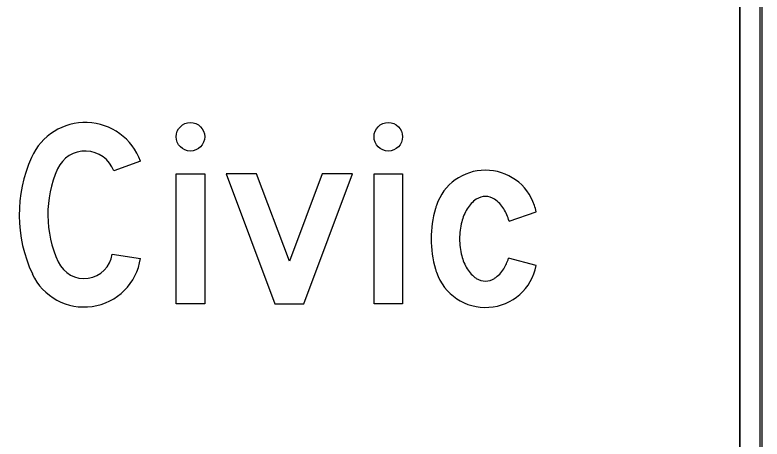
# Model space of a CAD drawing. Extents: x 1806251 to 1809821, y 414895 to 422886.
# Drawn here: x 1809677.5545 to 1809677.806, y 415062.3055 to 415062.4483 of the extents above; entities that cross this region are included whole.
import ezdxf

# ---------------------------------------------------------------- set-up
doc = ezdxf.new("R2010")
doc.units = 0
for name, color, linetype in [('GSBWFILL', 7, 'Continuous'), ('GSCOLORFILL', 7, 'Continuous'), ('GSOUTLINE', 7, 'Continuous')]:
    doc.layers.add(name, color=color, linetype=linetype)

msp = doc.modelspace()

# ---------------------------------------------------------------- linework, layer by layer
at = {"layer": 'GSBWFILL'}
for p, q in [((1809677.7985, 415062.561), (1809677.7985, 415062.2)), ((1809677.806, 415062.2), (1809677.806, 415062.561)), ((1809677.5968, 415062.39903), (1809677.58778, 415062.39574)), ((1809677.72083, 415062.37883), (1809677.73, 415062.38202)), ((1809677.73, 415062.38202), (1809677.73, 415062.38202)), ((1809677.58731, 415062.36773), (1809677.5968, 415062.36631)), ((1809677.73, 415062.3639), (1809677.72065, 415062.36634))]:
    msp.add_line(p, q, dxfattribs=at)
for points in [[(1809677.6088, 415062.351), (1809677.6088, 415062.3948), (1809677.6184, 415062.3948), (1809677.6184, 415062.351)], [(1809677.64205, 415062.351), (1809677.65175, 415062.351), (1809677.6682, 415062.3948), (1809677.65794, 415062.3948), (1809677.6469, 415062.3654), (1809677.63586, 415062.3948), (1809677.6256, 415062.3948)], [(1809677.6754, 415062.351), (1809677.6754, 415062.3948), (1809677.685, 415062.3948), (1809677.685, 415062.351)]]:
    msp.add_lwpolyline(points, close=True, dxfattribs=at)
for centre, major_axis, ratio, start_param, end_param in [((1809677.5782, 415062.39225), (0, 0.0198), 0.999997, 5.061866, 7.434148), ((1809677.5782, 415062.39225), (0, 0.0102), 0.999997, 5.061866, 7.434148), ((1809677.6034, 415062.381), (0, 0.0474), 0.999997, 1.150963, 2.004476), ((1809677.6034, 415062.381), (0, 0.0378), 0.999997, 1.150963, 2.004476), ((1809677.7129, 415062.37858), (0, 0.01742), 0.999993, 5.038801, 7.52757), ((1809677.71574, 415062.37748), (0, 0.01054), 0.999993, 0.596118, 1.022673), ((1809677.7129, 415062.38168), (0, 0.00547), 0.999993, 0, 0.596118), ((1809677.7129, 415062.38168), (0, 0.00547), 0.999993, 5.687067, 6.283185), ((1809677.71006, 415062.37748), (0, 0.01054), 0.999993, 5.260512, 5.687067), ((1809677.73085, 415062.3729), (0, 0.03625), 0.999993, 1.285035, 1.570796), ((1809677.72202, 415062.37549), (0, 0.02705), 0.999993, 1.244385, 1.285035), ((1809677.72028, 415062.37472), (0, 0.01585), 0.999993, 1.022673, 1.323101), ((1809677.70552, 415062.37472), (0, 0.01585), 0.999993, 4.975197, 5.260512), ((1809677.69114, 415062.37227), (0, 0.04006), 0.999993, 4.958261, 5.01381), ((1809677.72746, 415062.3729), (0, 0.02326), 0.999993, 1.323101, 1.570796), ((1809677.73085, 415062.3729), (0, 0.03625), 0.999993, 1.570796, 1.856558), ((1809677.72746, 415062.3729), (0, 0.02326), 0.999993, 1.570796, 1.818492), ((1809677.57781, 415062.36915), (0, 0.0096), 0.999997, 2.004476, 4.564141), ((1809677.57781, 415062.36915), (0, 0.0192), 0.999997, 2.004476, 4.564141), ((1809677.72028, 415062.37108), (0, 0.01585), 0.999993, 1.818492, 2.11892), ((1809677.70552, 415062.37108), (0, 0.01585), 0.999993, 4.164266, 4.408676), ((1809677.72202, 415062.37031), (0, 0.02705), 0.999993, 1.856558, 1.897208), ((1809677.7129, 415062.36722), (0, 0.01742), 0.999993, 1.897208, 4.520906), ((1809677.71574, 415062.36832), (0, 0.01054), 0.999993, 2.11892, 2.545474), ((1809677.71006, 415062.36832), (0, 0.01054), 0.999993, 3.737711, 4.164265), ((1809677.7129, 415062.36412), (0, 0.00547), 0.999993, 2.545474, 3.141593), ((1809677.7129, 415062.36412), (0, 0.00547), 0.999993, 3.141593, 3.737711)]:
    msp.add_ellipse(centre, major_axis=major_axis, ratio=ratio, start_param=start_param, end_param=end_param, dxfattribs=at)
for centre, ratio in [((1809677.6136, 415062.40725), 0.999982), ((1809677.6802, 415062.40725), 0.999969)]:
    msp.add_ellipse(centre, major_axis=(0, 0.0048), ratio=ratio, dxfattribs=at)
at = {"layer": 'GSCOLORFILL'}
for p, q in [((1809677.7985, 415062.561), (1809677.7985, 415062.2)), ((1809677.80525, 415062.561), (1809677.80525, 415062.2)), ((1809677.806, 415062.2), (1809677.806, 415062.561)), ((1809677.806, 415062.2), (1809677.806, 415062.561)), ((1809677.806, 415062.2), (1809677.806, 415062.561)), ((1809677.5968, 415062.39903), (1809677.58778, 415062.39574)), ((1809677.72083, 415062.37883), (1809677.73, 415062.38202)), ((1809677.73, 415062.38202), (1809677.73, 415062.38202)), ((1809677.58731, 415062.36773), (1809677.5968, 415062.36631)), ((1809677.73, 415062.3639), (1809677.72065, 415062.36634))]:
    msp.add_line(p, q, dxfattribs=at)
for points in [[(1809677.6088, 415062.351), (1809677.6088, 415062.3948), (1809677.6184, 415062.3948), (1809677.6184, 415062.351)], [(1809677.64205, 415062.351), (1809677.65175, 415062.351), (1809677.6682, 415062.3948), (1809677.65794, 415062.3948), (1809677.6469, 415062.3654), (1809677.63586, 415062.3948), (1809677.6256, 415062.3948)], [(1809677.6754, 415062.351), (1809677.6754, 415062.3948), (1809677.685, 415062.3948), (1809677.685, 415062.351)]]:
    msp.add_lwpolyline(points, close=True, dxfattribs=at)
for centre, major_axis, ratio, start_param, end_param in [((1809677.5782, 415062.39225), (0, 0.0198), 0.999997, 5.061866, 7.434148), ((1809677.5782, 415062.39225), (0, 0.0102), 0.999997, 5.061866, 7.434148), ((1809677.6034, 415062.381), (0, 0.0474), 0.999997, 1.150963, 2.004476), ((1809677.6034, 415062.381), (0, 0.0378), 0.999997, 1.150963, 2.004476), ((1809677.7129, 415062.37858), (0, 0.01742), 0.999993, 5.038801, 7.52757), ((1809677.71574, 415062.37748), (0, 0.01054), 0.999993, 0.596118, 1.022673), ((1809677.7129, 415062.38168), (0, 0.00547), 0.999993, 0, 0.596118), ((1809677.7129, 415062.38168), (0, 0.00547), 0.999993, 5.687067, 6.283185), ((1809677.71006, 415062.37748), (0, 0.01054), 0.999993, 5.260512, 5.687067), ((1809677.73085, 415062.3729), (0, 0.03625), 0.999993, 1.285035, 1.570796), ((1809677.72202, 415062.37549), (0, 0.02705), 0.999993, 1.244385, 1.285035), ((1809677.72028, 415062.37472), (0, 0.01585), 0.999993, 1.022673, 1.323101), ((1809677.70552, 415062.37472), (0, 0.01585), 0.999993, 4.975197, 5.260512), ((1809677.69114, 415062.37227), (0, 0.04006), 0.999993, 4.958261, 5.01381), ((1809677.72746, 415062.3729), (0, 0.02326), 0.999993, 1.323101, 1.570796), ((1809677.73085, 415062.3729), (0, 0.03625), 0.999993, 1.570796, 1.856558), ((1809677.72746, 415062.3729), (0, 0.02326), 0.999993, 1.570796, 1.818492), ((1809677.57781, 415062.36915), (0, 0.0096), 0.999997, 2.004476, 4.564141), ((1809677.57781, 415062.36915), (0, 0.0192), 0.999997, 2.004476, 4.564141), ((1809677.72028, 415062.37108), (0, 0.01585), 0.999993, 1.818492, 2.11892), ((1809677.70552, 415062.37108), (0, 0.01585), 0.999993, 4.164266, 4.408676), ((1809677.72202, 415062.37031), (0, 0.02705), 0.999993, 1.856558, 1.897208), ((1809677.7129, 415062.36722), (0, 0.01742), 0.999993, 1.897208, 4.520906), ((1809677.71574, 415062.36832), (0, 0.01054), 0.999993, 2.11892, 2.545474), ((1809677.71006, 415062.36832), (0, 0.01054), 0.999993, 3.737711, 4.164265), ((1809677.7129, 415062.36412), (0, 0.00547), 0.999993, 2.545474, 3.141593), ((1809677.7129, 415062.36412), (0, 0.00547), 0.999993, 3.141593, 3.737711)]:
    msp.add_ellipse(centre, major_axis=major_axis, ratio=ratio, start_param=start_param, end_param=end_param, dxfattribs=at)
for centre, ratio in [((1809677.6136, 415062.40725), 0.999982), ((1809677.6802, 415062.40725), 0.999969)]:
    msp.add_ellipse(centre, major_axis=(0, 0.0048), ratio=ratio, dxfattribs=at)
at = {"layer": 'GSOUTLINE'}
for p, q in [((1809677.7985, 415062.2), (1809677.7985, 415062.561)), ((1809677.806, 415062.2), (1809677.806, 415062.561)), ((1809677.5968, 415062.39903), (1809677.58778, 415062.39574)), ((1809677.72083, 415062.37883), (1809677.73, 415062.38202)), ((1809677.73, 415062.38202), (1809677.73, 415062.38202)), ((1809677.58731, 415062.36773), (1809677.5968, 415062.36631)), ((1809677.73, 415062.3639), (1809677.72065, 415062.36634))]:
    msp.add_line(p, q, dxfattribs=at)
for points in [[(1809677.6088, 415062.351), (1809677.6088, 415062.3948), (1809677.6184, 415062.3948), (1809677.6184, 415062.351)], [(1809677.64205, 415062.351), (1809677.65175, 415062.351), (1809677.6682, 415062.3948), (1809677.65794, 415062.3948), (1809677.6469, 415062.3654), (1809677.63586, 415062.3948), (1809677.6256, 415062.3948)], [(1809677.6754, 415062.351), (1809677.6754, 415062.3948), (1809677.685, 415062.3948), (1809677.685, 415062.351)]]:
    msp.add_lwpolyline(points, close=True, dxfattribs=at)
for centre, major_axis, ratio, start_param, end_param in [((1809677.5782, 415062.39225), (0, 0.0198), 0.999997, 5.061866, 7.434148), ((1809677.5782, 415062.39225), (0, 0.0102), 0.999997, 5.061866, 7.434148), ((1809677.6034, 415062.381), (0, 0.0474), 0.999997, 1.150963, 2.004476), ((1809677.6034, 415062.381), (0, 0.0378), 0.999997, 1.150963, 2.004476), ((1809677.7129, 415062.37858), (0, 0.01742), 0.999993, 5.038801, 7.52757), ((1809677.71574, 415062.37748), (0, 0.01054), 0.999993, 0.596118, 1.022673), ((1809677.7129, 415062.38168), (0, 0.00547), 0.999993, 0, 0.596118), ((1809677.7129, 415062.38168), (0, 0.00547), 0.999993, 5.687067, 6.283185), ((1809677.71006, 415062.37748), (0, 0.01054), 0.999993, 5.260512, 5.687067), ((1809677.73085, 415062.3729), (0, 0.03625), 0.999993, 1.285035, 1.570796), ((1809677.72202, 415062.37549), (0, 0.02705), 0.999993, 1.244385, 1.285035), ((1809677.72028, 415062.37472), (0, 0.01585), 0.999993, 1.022673, 1.323101), ((1809677.70552, 415062.37472), (0, 0.01585), 0.999993, 4.975197, 5.260512), ((1809677.69114, 415062.37227), (0, 0.04006), 0.999993, 4.958261, 5.01381), ((1809677.72746, 415062.3729), (0, 0.02326), 0.999993, 1.323101, 1.570796), ((1809677.73085, 415062.3729), (0, 0.03625), 0.999993, 1.570796, 1.856558), ((1809677.72746, 415062.3729), (0, 0.02326), 0.999993, 1.570796, 1.818492), ((1809677.57781, 415062.36915), (0, 0.0096), 0.999997, 2.004476, 4.564141), ((1809677.57781, 415062.36915), (0, 0.0192), 0.999997, 2.004476, 4.564141), ((1809677.72028, 415062.37108), (0, 0.01585), 0.999993, 1.818492, 2.11892), ((1809677.70552, 415062.37108), (0, 0.01585), 0.999993, 4.164266, 4.408676), ((1809677.72202, 415062.37031), (0, 0.02705), 0.999993, 1.856558, 1.897208), ((1809677.7129, 415062.36722), (0, 0.01742), 0.999993, 1.897208, 4.520906), ((1809677.71574, 415062.36832), (0, 0.01054), 0.999993, 2.11892, 2.545474), ((1809677.71006, 415062.36832), (0, 0.01054), 0.999993, 3.737711, 4.164265), ((1809677.7129, 415062.36412), (0, 0.00547), 0.999993, 2.545474, 3.141593), ((1809677.7129, 415062.36412), (0, 0.00547), 0.999993, 3.141593, 3.737711)]:
    msp.add_ellipse(centre, major_axis=major_axis, ratio=ratio, start_param=start_param, end_param=end_param, dxfattribs=at)
for centre, ratio in [((1809677.6136, 415062.40725), 0.999982), ((1809677.6802, 415062.40725), 0.999969)]:
    msp.add_ellipse(centre, major_axis=(0, 0.0048), ratio=ratio, dxfattribs=at)

doc.saveas('drawing.dxf')
